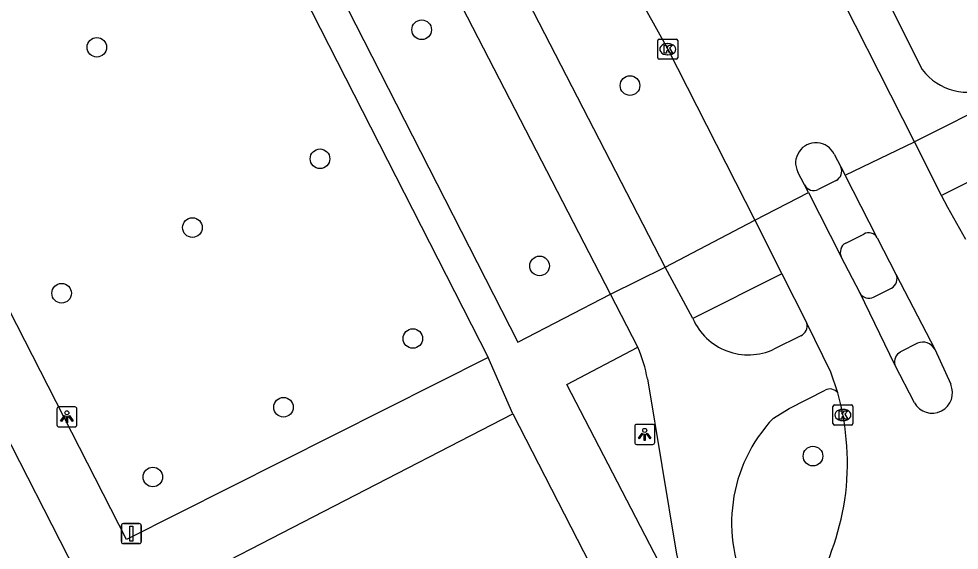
# Model space of a CAD drawing. Extents: x 159353 to 160616, y 385893 to 387321.
# Drawn here: x 159783.46 to 159830.37, y 386440.65 to 386467.15 of the extents above; entities that cross this region are included whole.
import ezdxf

# ---------------------------------------------------------------- set-up
doc = ezdxf.new("R2010")
doc.units = 0
for name, color, linetype in [('IMGEO_Afsluitpaal', 7, 'Continuous'), ('IMGEO_Berm_groen', 7, 'Continuous'), ('IMGEO_Boom', 7, 'Continuous'), ('IMGEO_Fietspad_gesloten', 7, 'Continuous'), ('IMGEO_Fietspad_open', 7, 'Continuous'), ('IMGEO_Kolk', 7, 'Continuous'), ('IMGEO_Lichtpunt', 7, 'Continuous'), ('IMGEO_Rijbaan_lokaal_gesloten', 7, 'Continuous'), ('IMGEO_Voetpad_open', 7, 'Continuous')]:
    doc.layers.add(name, color=color, linetype=linetype)

msp = doc.modelspace()

# ---------------------------------------------------------------- linework, layer by layer
at = {"layer": 'IMGEO_Afsluitpaal'}
for p, q in [((159788.576, 386441.078), (159788.576, 386441.878)), ((159788.576, 386441.878), (159788.576, 386441.078)), ((159788.676, 386441.978), (159789.466, 386441.978)), ((159789.466, 386441.978), (159788.676, 386441.978)), ((159789.566, 386441.878), (159789.566, 386441.078)), ((159789.566, 386441.078), (159789.566, 386441.878)), ((159789.466, 386440.978), (159788.676, 386440.978)), ((159788.676, 386440.978), (159789.466, 386440.978))]:
    msp.add_line(p, q, dxfattribs=at)
msp.add_lwpolyline([(159788.996, 386441.853), (159789.146, 386441.853), (159789.146, 386441.103), (159788.996, 386441.103), (159788.996, 386441.853)], dxfattribs=at)
for centre, start, end in [((159788.676, 386441.878), 90, 180), ((159788.676, 386441.878), 90, 180), ((159789.466, 386441.878), 0, 90), ((159789.466, 386441.878), 360, 90), ((159788.676, 386441.078), 180, 270), ((159788.676, 386441.078), 180, 270), ((159789.466, 386441.078), 270, 0), ((159789.466, 386441.078), 270, 0)]:
    msp.add_arc(centre, 0.1, start, end, dxfattribs=at)
at = {"layer": 'IMGEO_Berm_groen'}
msp.add_lwpolyline([(159784.079, 386551.883), (159805.042, 386510.645), (159813.407, 386494.686), (159815.016, 386493.069), (159816.072, 386491.213), (159815.971, 386489.731), (159828.529, 386464.624)], dxfattribs=at)
msp.add_arc((159830.813, 386466.351), 2.863, 217.0921, 294.189, dxfattribs=at)
at = {"layer": 'IMGEO_Boom'}
for centre in [(159803.557, 386466.605), (159787.35, 386465.732), (159813.948, 386463.823), (159798.484, 386460.171), (159792.12, 386456.742), (159809.438, 386454.828), (159785.593, 386453.468), (159803.115, 386451.208), (159796.662, 386447.78), (159823.077, 386445.343), (159790.144, 386444.303)]:
    msp.add_circle(centre, 0.489, dxfattribs=at)
at = {"layer": 'IMGEO_Fietspad_gesloten'}
for points in [[(159815.706, 386454.772), (159791.399, 386501.905), (159767.766, 386548.049)], [(159812.971, 386453.414), (159788.945, 386499.974), (159768.932, 386538.992)], [(159812.971, 386453.414), (159815.706, 386454.772)], [(159817.077, 386452.204), (159815.706, 386454.772)], [(159814.335, 386450.771), (159812.971, 386453.414)], [(159822.469, 386451.349), (159821.132, 386450.677)], [(159814.816, 386449.191), (159816.258, 386440.546), (159816.992, 386436.967)], [(159821.105, 386447.236), (159821.884, 386447.722), (159823.682, 386448.634)]]:
    msp.add_lwpolyline(points, dxfattribs=at)
for centre, radius, start, end in [((159819.851, 386453.422), 3.029, 203.705, 295.025), ((159822.267, 386451.829), 0.521, 292.7773, 16.452), ((159808.174, 386448.032), 6.742, 9.8961, 23.9675), ((159823.917, 386448.185), 0.507, 37.5802, 117.6289), ((159826.571, 386442.024), 7.553, 136.363, 207.9454)]:
    msp.add_arc(centre, radius, start, end, dxfattribs=at)
at = {"layer": 'IMGEO_Fietspad_open'}
for points in [[(159826.104, 386453.274), (159826.99, 386453.722)], [(159828.293, 386450.979), (159827.444, 386450.536)]]:
    msp.add_lwpolyline(points, dxfattribs=at)
for centre, radius, start, end in [((159826.759, 386454.18), 0.513, 296.7232, 27.1038), ((159825.868, 386453.727), 0.511, 206.7687, 297.5078), ((159828.551, 386450.349), 0.681, 28.3195, 112.2628), ((159827.691, 386450.045), 0.549, 116.7306, 195.9919)]:
    msp.add_arc(centre, radius, start, end, dxfattribs=at)
at = {"layer": 'IMGEO_Kolk'}
for p, q in [((159815.331, 386465.211), (159815.331, 386466.063)), ((159815.406, 386466.137), (159816.258, 386466.137)), ((159815.819, 386465.917), (159815.844, 386465.917)), ((159816.332, 386466.063), (159816.332, 386465.211)), ((159815.842, 386465.357), (159815.817, 386465.357)), ((159816.258, 386465.137), (159815.406, 386465.137)), ((159824.07, 386446.968), (159824.07, 386447.82)), ((159824.145, 386447.894), (159824.997, 386447.894)), ((159824.558, 386447.674), (159824.583, 386447.674)), ((159825.071, 386447.82), (159825.071, 386446.968)), ((159824.581, 386447.114), (159824.556, 386447.114)), ((159824.997, 386446.894), (159824.145, 386446.894))]:
    msp.add_line(p, q, dxfattribs=at)
for points in [[(159815.331, 386465.211), (159815.331, 386466.063)], [(159815.406, 386466.137), (159816.258, 386466.137)], [(159815.652, 386465.837), (159815.775, 386465.837), (159815.775, 386465.686), (159815.905, 386465.837), (159816.069, 386465.837), (159815.923, 386465.686), (159816.076, 386465.437), (159815.924, 386465.437), (159815.839, 386465.601), (159815.775, 386465.534), (159815.775, 386465.437), (159815.652, 386465.437), (159815.652, 386465.837)], [(159816.332, 386466.063), (159816.332, 386465.211)], [(159816.258, 386465.137), (159815.406, 386465.137)], [(159824.07, 386446.968), (159824.07, 386447.82)], [(159824.145, 386447.894), (159824.997, 386447.894)], [(159824.391, 386447.594), (159824.514, 386447.594), (159824.514, 386447.443), (159824.644, 386447.594), (159824.808, 386447.594), (159824.662, 386447.443), (159824.815, 386447.194), (159824.663, 386447.194), (159824.578, 386447.358), (159824.514, 386447.291), (159824.514, 386447.194), (159824.391, 386447.194), (159824.391, 386447.594)], [(159825.071, 386447.82), (159825.071, 386446.968)], [(159824.997, 386446.894), (159824.145, 386446.894)]]:
    msp.add_lwpolyline(points, dxfattribs=at)
for centre, start, end in [((159815.408, 386466.061), 91.552, 178.448), ((159815.408, 386466.061), 91.552, 178.448), ((159816.256, 386466.061), 1.552, 88.448), ((159816.256, 386466.061), 1.552, 88.448), ((159815.408, 386465.213), 181.552, 268.448), ((159815.408, 386465.213), 181.552, 268.448), ((159816.256, 386465.213), 271.552, 358.448), ((159816.256, 386465.213), 271.552, 358.448), ((159824.147, 386447.818), 91.552, 178.448), ((159824.147, 386447.818), 91.552, 178.448), ((159824.995, 386447.818), 1.552, 88.448), ((159824.995, 386447.818), 1.552, 88.448), ((159824.147, 386446.97), 181.552, 268.448), ((159824.147, 386446.97), 181.552, 268.448), ((159824.995, 386446.97), 271.552, 358.448), ((159824.995, 386446.97), 271.552, 358.448)]:
    msp.add_arc(centre, 0.0765, start, end, dxfattribs=at)
for centre, major_axis, ratio, start_param, end_param in [((159815.818, 386465.637), (-0.387, 0.002), 0.722429, 4.712389, 7.853982), ((159815.843, 386465.637), (-0.39, 0.002), 0.717154, 1.570796, 4.712389), ((159824.557, 386447.394), (-0.387, 0.002), 0.722429, 4.712389, 7.853982), ((159824.582, 386447.394), (-0.39, 0.002), 0.717154, 1.570796, 4.712389)]:
    msp.add_ellipse(centre, major_axis=major_axis, ratio=ratio, start_param=start_param, end_param=end_param, dxfattribs=at)
at = {"layer": 'IMGEO_Lichtpunt'}
for p, q in [((159785.357, 386447.704), (159785.357, 386446.897)), ((159785.357, 386447.704), (159785.357, 386446.897)), ((159786.259, 386447.799), (159785.451, 386447.799)), ((159786.259, 386447.799), (159785.451, 386447.799)), ((159786.353, 386446.897), (159786.353, 386447.704)), ((159786.353, 386446.897), (159786.353, 386447.704)), ((159785.451, 386446.803), (159786.259, 386446.803)), ((159785.451, 386446.803), (159786.259, 386446.803)), ((159814.184, 386446.83), (159814.184, 386446.023)), ((159814.184, 386446.83), (159814.184, 386446.023)), ((159815.086, 386446.925), (159814.278, 386446.925)), ((159815.086, 386446.925), (159814.278, 386446.925)), ((159815.18, 386446.023), (159815.18, 386446.83)), ((159815.18, 386446.023), (159815.18, 386446.83)), ((159814.278, 386445.929), (159815.086, 386445.929)), ((159814.278, 386445.929), (159815.086, 386445.929))]:
    msp.add_line(p, q, dxfattribs=at)
for points in [[(159785.731, 386447.368), (159785.77, 386447.34), (159785.582, 386447.078), (159785.544, 386447.105), (159785.731, 386447.368)], [(159785.833, 386447.32), (159785.88, 386447.32), (159785.88, 386446.998), (159785.833, 386446.998), (159785.833, 386447.32)], [(159785.943, 386447.34), (159785.981, 386447.367), (159786.168, 386447.105), (159786.129, 386447.077), (159785.943, 386447.34)], [(159814.558, 386446.494), (159814.597, 386446.466), (159814.409, 386446.204), (159814.371, 386446.231), (159814.558, 386446.494)], [(159814.66, 386446.446), (159814.707, 386446.446), (159814.707, 386446.124), (159814.66, 386446.124), (159814.66, 386446.446)], [(159814.77, 386446.466), (159814.808, 386446.493), (159814.995, 386446.231), (159814.956, 386446.203), (159814.77, 386446.466)]]:
    msp.add_lwpolyline(points, dxfattribs=at)
for centre in [(159785.856, 386447.502), (159814.683, 386446.628)]:
    msp.add_circle(centre, 0.0994, dxfattribs=at)
for centre, start, end in [((159785.451, 386447.704), 90, 180), ((159785.451, 386447.704), 90, 180), ((159786.259, 386447.704), 0, 90), ((159786.259, 386447.704), 0, 90), ((159785.451, 386446.897), 180, 270), ((159785.451, 386446.897), 180, 270), ((159786.259, 386446.897), 270, 0), ((159786.259, 386446.897), 270, 360), ((159814.278, 386446.83), 90, 180), ((159814.278, 386446.83), 90, 180), ((159815.086, 386446.83), 0, 90), ((159815.086, 386446.83), 0, 90), ((159814.278, 386446.023), 180, 270), ((159814.278, 386446.023), 180, 270), ((159815.086, 386446.023), 270, 0), ((159815.086, 386446.023), 270, 360)]:
    msp.add_arc(centre, 0.0946, start, end, dxfattribs=at)
at = {"layer": 'IMGEO_Rijbaan_lokaal_gesloten'}
for points in [[(159828.146, 386461.016), (159818.737, 386479.588), (159803.611, 386509.06), (159794.04, 386527.707), (159778.839, 386557.281)], [(159770.939, 386553.145), (159775.227, 386544.663), (159788.695, 386518.297), (159798.065, 386500), (159800.637, 386494.977), (159813.085, 386470.573), (159815.835, 386465.634), (159820.176, 386457.104)], [(159824.675, 386459.355), (159828.146, 386461.016)], [(159829.497, 386458.349), (159828.146, 386461.016)], [(159824.135, 386460.402), (159824.463, 386459.766)], [(159824.463, 386459.766), (159824.675, 386459.355)], [(159822.66, 386458.865), (159822.317, 386459.512)], [(159826.287, 386456.228), (159824.675, 386459.355)], [(159822.851, 386458.49), (159822.66, 386458.865)], [(159820.176, 386457.104), (159822.851, 386458.49)], [(159822.851, 386458.49), (159824.49, 386455.28)], [(159830.703, 386456.153), (159829.802, 386457.747), (159829.497, 386458.349)], [(159820.176, 386457.104), (159821.528, 386454.433)], [(159826.287, 386456.228), (159827.216, 386454.414)], [(159825.412, 386453.497), (159824.49, 386455.28)], [(159821.528, 386454.433), (159822.767, 386451.977)], [(159827.216, 386454.414), (159829.15, 386450.672)], [(159827.163, 386449.894), (159825.412, 386453.497)], [(159824.319, 386448.494), (159823.96, 386449.527), (159822.767, 386451.977)], [(159829.15, 386450.672), (159829.947, 386448.928)], [(159828.134, 386448.008), (159827.163, 386449.894)]]:
    msp.add_lwpolyline(points, dxfattribs=at)
for centre, radius, start, end in [((159823.223, 386459.964), 1.012, 25.655, 206.513), ((159829.023, 386448.503), 1.017, 209.1278, 24.6829), ((159811.448, 386444.965), 13.347, 352.2426, 15.3342), ((159809.427, 386445.744), 15.462, 331.1425, 350.3894)]:
    msp.add_arc(centre, radius, start, end, dxfattribs=at)
at = {"layer": 'IMGEO_Voetpad_open'}
for points in [[(159764.277, 386537.334), (159808.35, 386451.022), (159812.971, 386453.414)], [(159763.305, 386535.626), (159806.88, 386450.267)], [(159806.88, 386450.267), (159788.823, 386441.192), (159758.772, 386500), (159746.188, 386524.627)], [(159765.356, 386467.81), (159770.579, 386470.367), (159786.711, 386438.751)], [(159841.226, 386467.6), (159832.352, 386463.134), (159828.246, 386461.067), (159828.146, 386461.016)], [(159829.497, 386458.349), (159829.612, 386458.407), (159833.907, 386460.562), (159842.596, 386464.921)], [(159824.229, 386459.093), (159823.344, 386458.64)], [(159815.706, 386454.772), (159820.176, 386457.104)], [(159824.708, 386455.97), (159825.609, 386456.419)], [(159821.528, 386454.433), (159817.077, 386452.204)], [(159816.992, 386436.967), (159810.797, 386448.916), (159814.335, 386450.771)], [(159808.097, 386447.447), (159806.88, 386450.267)], [(159794.412, 386430.247), (159790.308, 386438.271), (159808.097, 386447.447)], [(159808.097, 386447.447), (159812.587, 386438.71)]]:
    msp.add_lwpolyline(points, dxfattribs=at)
for centre, radius, start, end in [((159824.005, 386459.548), 0.507, 296.1833, 25.4719), ((159823.117, 386459.102), 0.515, 207.4014, 296.1816), ((159825.851, 386455.978), 0.503, 29.8228, 118.711), ((159824.969, 386455.508), 0.53, 119.4348, 205.4981)]:
    msp.add_arc(centre, radius, start, end, dxfattribs=at)

doc.saveas('drawing.dxf')
